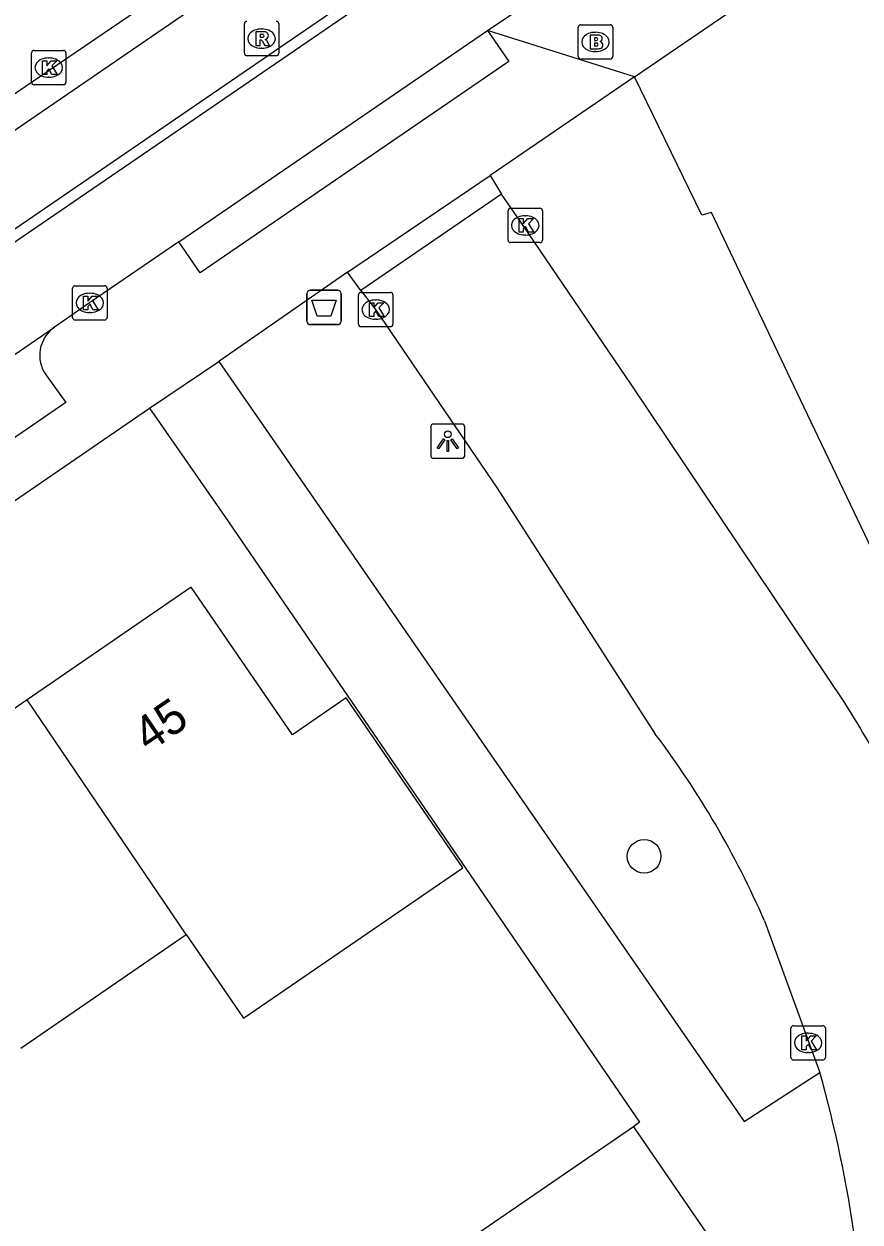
# Model space of a CAD drawing. Extents: x 158087 to 159494, y 382905 to 383981.
# Drawn here: x 158504.79 to 158529.11, y 383533.37 to 383568.21 of the extents above; entities that cross this region are included whole.
import ezdxf

# ---------------------------------------------------------------- set-up
doc = ezdxf.new("R2010")
doc.units = 0
for name, color, linetype in [('IMGEO_Afvalbak', 7, 'Continuous'), ('IMGEO_Boom', 7, 'Continuous'), ('IMGEO_Brandkraan', 7, 'Continuous'), ('IMGEO_Fietspad_gesloten', 7, 'Continuous'), ('IMGEO_Kolk', 7, 'Continuous'), ('IMGEO_Lichtpunt', 7, 'Continuous'), ('IMGEO_Pand', 7, 'Continuous'), ('IMGEO_Pand_nummerreeks', 7, 'Continuous'), ('IMGEO_Rijbaan_lokaal_open', 7, 'Continuous'), ('IMGEO_Rijbaan_regionaal_gesloten', 7, 'Continuous'), ('IMGEO_Rioolput', 7, 'Continuous'), ('IMGEO_Voetpad_open', 7, 'Continuous')]:
    doc.layers.add(name, color=color, linetype=linetype)

msp = doc.modelspace()

# ---------------------------------------------------------------- linework, layer by layer
at = {"layer": 'IMGEO_Afvalbak'}
for p, q in [((158513.022, 383559.564), (158513.022, 383560.364)), ((158513.022, 383560.364), (158513.022, 383559.564)), ((158513.122, 383560.464), (158513.912, 383560.464)), ((158513.912, 383560.464), (158513.122, 383560.464)), ((158514.012, 383560.364), (158514.012, 383559.564)), ((158514.012, 383559.564), (158514.012, 383560.364)), ((158513.912, 383559.464), (158513.122, 383559.464)), ((158513.122, 383559.464), (158513.912, 383559.464))]:
    msp.add_line(p, q, dxfattribs=at)
msp.add_lwpolyline([(158513.165, 383560.178), (158513.869, 383560.178), (158513.72, 383559.708), (158513.314, 383559.708), (158513.165, 383560.178)], dxfattribs=at)
for centre, start, end in [((158513.122, 383560.364), 90, 180), ((158513.122, 383560.364), 90, 180), ((158513.912, 383560.364), 0, 90), ((158513.912, 383560.364), 360, 90), ((158513.122, 383559.564), 180, 270), ((158513.122, 383559.564), 180, 270), ((158513.912, 383559.564), 270, 0), ((158513.912, 383559.564), 270, 0)]:
    msp.add_arc(centre, 0.1, start, end, dxfattribs=at)
at = {"layer": 'IMGEO_Boom'}
msp.add_circle((158522.827, 383544.002), 0.489, dxfattribs=at)
at = {"layer": 'IMGEO_Brandkraan'}
for p, q in [((158520.987, 383568.186), (158521.839, 383568.186)), ((158520.912, 383567.26), (158520.912, 383568.112)), ((158521.4, 383567.966), (158521.425, 383567.966)), ((158521.913, 383568.112), (158521.913, 383567.26)), ((158521.839, 383567.186), (158520.987, 383567.186)), ((158521.423, 383567.406), (158521.398, 383567.406))]:
    msp.add_line(p, q, dxfattribs=at)
for points in [[(158520.987, 383568.186), (158521.839, 383568.186)], [(158520.912, 383567.26), (158520.912, 383568.112)], [(158521.26, 383567.886), (158521.26, 383567.486), (158521.473, 383567.486)], [(158521.491, 383567.886), (158521.26, 383567.886)], [(158521.913, 383568.112), (158521.913, 383567.26)], [(158521.439, 383567.805), (158521.385, 383567.805), (158521.385, 383567.729)], [(158521.385, 383567.729), (158521.438, 383567.729)], [(158521.447, 383567.653), (158521.385, 383567.653), (158521.385, 383567.572)], [(158521.385, 383567.572), (158521.447, 383567.572)], [(158521.839, 383567.186), (158520.987, 383567.186)]]:
    msp.add_lwpolyline(points, dxfattribs=at)
for centre, radius, start, end in [((158520.989, 383568.11), 0.0765, 91.552, 178.448), ((158520.989, 383568.11), 0.0765, 91.552, 178.448), ((158521.837, 383568.11), 0.0765, 1.552, 88.448), ((158521.837, 383568.11), 0.0765, 1.552, 88.448), ((158521.495, 383567.741), 0.145, 59.4692, 91.5367), ((158521.52, 383567.788), 0.0922, 285.5137, 58.1501), ((158521.44, 383567.767), 0.0379, 267.8285, 90.9355), ((158521.448, 383567.612), 0.0404, 269.8759, 90.5077), ((158521.479, 383567.737), 0.251, 268.6676, 293.5347), ((158521.525, 383567.596), 0.105, 301.3115, 78.989), ((158520.989, 383567.262), 0.0765, 181.552, 268.448), ((158520.989, 383567.262), 0.0765, 181.552, 268.448), ((158521.837, 383567.262), 0.0765, 271.552, 358.448), ((158521.837, 383567.262), 0.0765, 271.552, 358.448)]:
    msp.add_arc(centre, radius, start, end, dxfattribs=at)
for centre, major_axis, ratio, start_param, end_param in [((158521.399, 383567.686), (-0.387, 0.002), 0.722429, 4.712389, 7.853982), ((158521.424, 383567.686), (-0.39, 0.002), 0.717154, 1.570796, 4.712389)]:
    msp.add_ellipse(centre, major_axis=major_axis, ratio=ratio, start_param=start_param, end_param=end_param, dxfattribs=at)
at = {"layer": 'IMGEO_Fietspad_gesloten'}
for points in [[(158446.621, 383522.245), (158446.476, 383522.514), (158500, 383559.162), (158541.26, 383587.412), (158544.075, 383589.339), (158618.844, 383640.502), (158640.443, 383655.157), (158646.899, 383659.567), (158648.236, 383660.378)], [(158427.133, 383512.095), (158434.999, 383517.487), (158500, 383562.025), (158542.712, 383591.29), (158544.359, 383592.419), (158616.779, 383641.989), (158643.219, 383659.898)]]:
    msp.add_lwpolyline(points, dxfattribs=at)
at = {"layer": 'IMGEO_Kolk'}
for p, q in [((158505.01, 383566.514), (158505.01, 383567.366)), ((158505.085, 383567.44), (158505.937, 383567.44)), ((158505.498, 383567.22), (158505.523, 383567.22)), ((158506.011, 383567.366), (158506.011, 383566.514)), ((158505.521, 383566.66), (158505.496, 383566.66)), ((158505.937, 383566.44), (158505.085, 383566.44)), ((158518.87, 383561.925), (158518.87, 383562.777)), ((158518.945, 383562.851), (158519.797, 383562.851)), ((158519.358, 383562.631), (158519.383, 383562.631)), ((158519.871, 383562.777), (158519.871, 383561.925)), ((158519.381, 383562.071), (158519.356, 383562.071)), ((158519.797, 383561.851), (158518.945, 383561.851)), ((158506.205, 383559.671), (158506.205, 383560.523)), ((158506.28, 383560.597), (158507.132, 383560.597)), ((158507.206, 383560.523), (158507.206, 383559.671)), ((158506.693, 383560.377), (158506.718, 383560.377)), ((158514.519, 383559.476), (158514.519, 383560.328)), ((158514.594, 383560.402), (158515.446, 383560.402)), ((158515.007, 383560.182), (158515.032, 383560.182)), ((158515.52, 383560.328), (158515.52, 383559.476)), ((158507.132, 383559.597), (158506.28, 383559.597)), ((158506.716, 383559.817), (158506.691, 383559.817)), ((158515.03, 383559.622), (158515.005, 383559.622)), ((158515.446, 383559.402), (158514.594, 383559.402)), ((158527.097, 383538.15), (158527.097, 383539.002)), ((158527.172, 383539.076), (158528.024, 383539.076)), ((158528.098, 383539.002), (158528.098, 383538.15)), ((158527.585, 383538.856), (158527.61, 383538.856)), ((158527.608, 383538.296), (158527.583, 383538.296)), ((158528.024, 383538.076), (158527.172, 383538.076))]:
    msp.add_line(p, q, dxfattribs=at)
for points in [[(158505.01, 383566.514), (158505.01, 383567.366)], [(158505.085, 383567.44), (158505.937, 383567.44)], [(158505.331, 383567.14), (158505.454, 383567.14), (158505.454, 383566.989), (158505.584, 383567.14), (158505.748, 383567.14), (158505.602, 383566.989), (158505.755, 383566.74), (158505.603, 383566.74), (158505.518, 383566.904), (158505.454, 383566.837), (158505.454, 383566.74), (158505.331, 383566.74), (158505.331, 383567.14)], [(158506.011, 383567.366), (158506.011, 383566.514)], [(158505.937, 383566.44), (158505.085, 383566.44)], [(158518.87, 383561.925), (158518.87, 383562.777)], [(158518.945, 383562.851), (158519.797, 383562.851)], [(158519.871, 383562.777), (158519.871, 383561.925)], [(158519.191, 383562.551), (158519.314, 383562.551), (158519.314, 383562.4), (158519.444, 383562.551), (158519.608, 383562.551), (158519.462, 383562.4), (158519.615, 383562.151), (158519.463, 383562.151), (158519.378, 383562.315), (158519.314, 383562.248), (158519.314, 383562.151), (158519.191, 383562.151), (158519.191, 383562.551)], [(158519.797, 383561.851), (158518.945, 383561.851)], [(158506.205, 383559.671), (158506.205, 383560.523)], [(158506.28, 383560.597), (158507.132, 383560.597)], [(158507.206, 383560.523), (158507.206, 383559.671)], [(158506.526, 383560.297), (158506.649, 383560.297), (158506.649, 383560.146), (158506.779, 383560.297), (158506.943, 383560.297), (158506.797, 383560.146), (158506.95, 383559.897), (158506.798, 383559.897), (158506.713, 383560.061), (158506.649, 383559.994), (158506.649, 383559.897), (158506.526, 383559.897), (158506.526, 383560.297)], [(158514.519, 383559.476), (158514.519, 383560.328)], [(158514.594, 383560.402), (158515.446, 383560.402)], [(158515.52, 383560.328), (158515.52, 383559.476)], [(158514.84, 383560.102), (158514.963, 383560.102), (158514.963, 383559.951), (158515.093, 383560.102), (158515.257, 383560.102), (158515.111, 383559.951), (158515.264, 383559.702), (158515.112, 383559.702), (158515.027, 383559.866), (158514.963, 383559.799), (158514.963, 383559.702), (158514.84, 383559.702), (158514.84, 383560.102)], [(158507.132, 383559.597), (158506.28, 383559.597)], [(158515.446, 383559.402), (158514.594, 383559.402)], [(158527.097, 383538.15), (158527.097, 383539.002)], [(158527.172, 383539.076), (158528.024, 383539.076)], [(158528.098, 383539.002), (158528.098, 383538.15)], [(158527.418, 383538.776), (158527.541, 383538.776), (158527.541, 383538.625), (158527.671, 383538.776), (158527.835, 383538.776), (158527.689, 383538.625), (158527.842, 383538.376), (158527.69, 383538.376), (158527.605, 383538.54), (158527.541, 383538.473), (158527.541, 383538.376), (158527.418, 383538.376), (158527.418, 383538.776)], [(158528.024, 383538.076), (158527.172, 383538.076)]]:
    msp.add_lwpolyline(points, dxfattribs=at)
for centre, start, end in [((158505.087, 383567.364), 91.552, 178.448), ((158505.087, 383567.364), 91.552, 178.448), ((158505.935, 383567.364), 1.552, 88.448), ((158505.935, 383567.364), 1.552, 88.448), ((158505.087, 383566.516), 181.552, 268.448), ((158505.087, 383566.516), 181.552, 268.448), ((158505.935, 383566.516), 271.552, 358.448), ((158505.935, 383566.516), 271.552, 358.448), ((158518.947, 383562.775), 91.552, 178.448), ((158518.947, 383562.775), 91.552, 178.448), ((158519.795, 383562.775), 1.552, 88.448), ((158519.795, 383562.775), 1.552, 88.448), ((158518.947, 383561.927), 181.552, 268.448), ((158518.947, 383561.927), 181.552, 268.448), ((158519.795, 383561.927), 271.552, 358.448), ((158519.795, 383561.927), 271.552, 358.448), ((158506.282, 383560.521), 91.552, 178.448), ((158506.282, 383560.521), 91.552, 178.448), ((158507.13, 383560.521), 1.552, 88.448), ((158507.13, 383560.521), 1.552, 88.448), ((158514.596, 383560.326), 91.552, 178.448), ((158514.596, 383560.326), 91.552, 178.448), ((158515.444, 383560.326), 1.552, 88.448), ((158515.444, 383560.326), 1.552, 88.448), ((158506.282, 383559.673), 181.552, 268.448), ((158506.282, 383559.673), 181.552, 268.448), ((158507.13, 383559.673), 271.552, 358.448), ((158507.13, 383559.673), 271.552, 358.448), ((158514.596, 383559.478), 181.552, 268.448), ((158514.596, 383559.478), 181.552, 268.448), ((158515.444, 383559.478), 271.552, 358.448), ((158515.444, 383559.478), 271.552, 358.448), ((158527.174, 383539), 91.552, 178.448), ((158527.174, 383539), 91.552, 178.448), ((158528.022, 383539), 1.552, 88.448), ((158528.022, 383539), 1.552, 88.448), ((158527.174, 383538.152), 181.552, 268.448), ((158527.174, 383538.152), 181.552, 268.448), ((158528.022, 383538.152), 271.552, 358.448), ((158528.022, 383538.152), 271.552, 358.448)]:
    msp.add_arc(centre, 0.0765, start, end, dxfattribs=at)
for centre, major_axis, ratio, start_param, end_param in [((158505.497, 383566.94), (-0.387, 0.002), 0.722429, 4.712389, 7.853982), ((158505.522, 383566.94), (-0.39, 0.002), 0.717154, 1.570796, 4.712389), ((158519.357, 383562.351), (-0.387, 0.002), 0.722429, 4.712389, 7.853982), ((158519.382, 383562.351), (-0.39, 0.002), 0.717154, 1.570796, 4.712389), ((158506.692, 383560.097), (-0.387, 0.002), 0.722429, 4.712389, 7.853982), ((158506.717, 383560.097), (-0.39, 0.002), 0.717154, 1.570796, 4.712389), ((158515.006, 383559.902), (-0.387, 0.002), 0.722429, 4.712389, 7.853982), ((158515.031, 383559.902), (-0.39, 0.002), 0.717154, 1.570796, 4.712389), ((158527.584, 383538.576), (-0.387, 0.002), 0.722429, 4.712389, 7.853982), ((158527.609, 383538.576), (-0.39, 0.002), 0.717154, 1.570796, 4.712389)]:
    msp.add_ellipse(centre, major_axis=major_axis, ratio=ratio, start_param=start_param, end_param=end_param, dxfattribs=at)
at = {"layer": 'IMGEO_Lichtpunt'}
for p, q in [((158516.619, 383556.479), (158516.619, 383555.672)), ((158516.619, 383556.479), (158516.619, 383555.672)), ((158517.521, 383556.574), (158516.713, 383556.574)), ((158517.521, 383556.574), (158516.713, 383556.574)), ((158517.615, 383555.672), (158517.615, 383556.479)), ((158517.615, 383555.672), (158517.615, 383556.479)), ((158516.713, 383555.578), (158517.521, 383555.578)), ((158516.713, 383555.578), (158517.521, 383555.578))]:
    msp.add_line(p, q, dxfattribs=at)
for points in [[(158516.993, 383556.143), (158517.032, 383556.115), (158516.844, 383555.853), (158516.806, 383555.88), (158516.993, 383556.143)], [(158517.095, 383556.095), (158517.142, 383556.095), (158517.142, 383555.773), (158517.095, 383555.773), (158517.095, 383556.095)], [(158517.205, 383556.115), (158517.243, 383556.142), (158517.43, 383555.88), (158517.391, 383555.852), (158517.205, 383556.115)]]:
    msp.add_lwpolyline(points, dxfattribs=at)
msp.add_circle((158517.118, 383556.277), 0.0994, dxfattribs=at)
for centre, start, end in [((158516.713, 383556.479), 90, 180), ((158516.713, 383556.479), 90, 180), ((158517.521, 383556.479), 0, 90), ((158517.521, 383556.479), 0, 90), ((158516.713, 383555.672), 180, 270), ((158516.713, 383555.672), 180, 270), ((158517.521, 383555.672), 270, 0), ((158517.521, 383555.672), 270, 360)]:
    msp.add_arc(centre, 0.0946, start, end, dxfattribs=at)
at = {"layer": 'IMGEO_Pand'}
for points in [[(158509.511, 383541.723), (158511.18, 383539.29), (158517.558, 383543.666), (158514.164, 383548.613), (158512.597, 383547.538), (158509.655, 383551.826), (158504.88, 383548.55)], [(158504.88, 383548.55), (158500.07, 383545.251)], [(158509.511, 383541.723), (158504.88, 383548.55)], [(158504.701, 383538.423), (158509.511, 383541.723)], [(158522.514, 383536.135), (158516.285, 383531.856)], [(158522.514, 383536.135), (158525.084, 383532.394), (158524.25, 383531.821)]]:
    msp.add_lwpolyline(points, dxfattribs=at)
at = {"layer": 'IMGEO_Rijbaan_lokaal_open'}
for points in [[(158446.621, 383522.245), (158500, 383558.782), (158541.457, 383587.159), (158544.259, 383589.076), (158619.029, 383640.224), (158640.621, 383654.875), (158646.837, 383659.134)], [(158518.272, 383568.017), (158520.325, 383569.401), (158527.122, 383574.06)], [(158509.297, 383561.87), (158518.272, 383568.017)], [(158518.676, 383563.263), (158514.589, 383560.459)], [(158528.664, 383548.462), (158522.459, 383557.713), (158519.31, 383562.35), (158518.676, 383563.263)], [(158509.297, 383561.87), (158506.701, 383560.098), (158505.676, 383559.389)], [(158514.589, 383560.459), (158515.017, 383559.903), (158518.554, 383554.711), (158523.151, 383547.556)], [(158481.262, 383542.708), (158491.218, 383549.491), (158500, 383555.503), (158505.676, 383559.389)], [(158526.329, 383542.122), (158527.938, 383537.716)]]:
    msp.add_lwpolyline(points, dxfattribs=at)
for centre, radius, start, end in [((158505.549, 383533.736), 27.408, 21.4448, 32.5005), ((158501.715, 383531.373), 26.859, 23.5908, 37.0505), ((158492.897, 383527.841), 36.406, 7.8814, 15.7386)]:
    msp.add_arc(centre, radius, start, end, dxfattribs=at)
at = {"layer": 'IMGEO_Rijbaan_regionaal_gesloten'}
msp.add_lwpolyline([(158609.643, 383637.826), (158596.373, 383628.777), (158581.924, 383618.931), (158567.48, 383609.075), (158549.745, 383596.961), (158545.402, 383594.03), (158542.284, 383591.903), (158520.007, 383576.707), (158505.553, 383566.876), (158500, 383563.101), (158493.571, 383558.73), (158476.685, 383547.207), (158462.204, 383537.344), (158446.926, 383526.907), (158434.349, 383518.331)], dxfattribs=at)
at = {"layer": 'IMGEO_Rioolput'}
for p, q in [((158511.202, 383567.357), (158511.202, 383568.209)), ((158512.203, 383568.209), (158512.203, 383567.357)), ((158511.69, 383568.063), (158511.715, 383568.063)), ((158511.713, 383567.503), (158511.688, 383567.503)), ((158512.129, 383567.283), (158511.277, 383567.283))]:
    msp.add_line(p, q, dxfattribs=at)
for points in [[(158511.202, 383567.357), (158511.202, 383568.209)], [(158512.203, 383568.209), (158512.203, 383567.357)], [(158511.791, 383567.981), (158511.539, 383567.983), (158511.539, 383567.583)], [(158511.717, 383567.902), (158511.663, 383567.902), (158511.663, 383567.821)], [(158511.539, 383567.583), (158511.663, 383567.583), (158511.663, 383567.745), (158511.674, 383567.745)], [(158511.663, 383567.821), (158511.715, 383567.821)], [(158511.721, 383567.716), (158511.792, 383567.583), (158511.932, 383567.583), (158511.867, 383567.709)], [(158512.129, 383567.283), (158511.277, 383567.283)]]:
    msp.add_lwpolyline(points, dxfattribs=at)
for centre, radius, start, end in [((158511.279, 383568.207), 0.0765, 91.552, 178.448), ((158511.279, 383568.207), 0.0765, 91.552, 178.448), ((158512.127, 383568.207), 0.0765, 1.552, 88.448), ((158512.127, 383568.207), 0.0765, 1.552, 88.448), ((158511.723, 383567.806), 0.0964, 77.0061, 93.1865), ((158511.737, 383567.863), 0.0378, 276.6634, 79.6772), ((158511.79, 383567.871), 0.109, 350.3612, 89.416), ((158511.788, 383567.871), 0.112, 277.5842, 350.9817), ((158511.673, 383567.692), 0.0533, 26.0293, 88.6989), ((158511.699, 383568.01), 0.19, 274.7715, 282.9687), ((158511.772, 383567.656), 0.108, 29.5134, 73.7905), ((158511.279, 383567.359), 0.0765, 181.552, 268.448), ((158511.279, 383567.359), 0.0765, 181.552, 268.448), ((158512.127, 383567.359), 0.0765, 271.552, 358.448), ((158512.127, 383567.359), 0.0765, 271.552, 358.448)]:
    msp.add_arc(centre, radius, start, end, dxfattribs=at)
for centre, major_axis, ratio, start_param, end_param in [((158511.689, 383567.783), (-0.387, 0.002), 0.722429, 4.712389, 7.853982), ((158511.714, 383567.783), (-0.39, 0.002), 0.717154, 1.570796, 4.712389)]:
    msp.add_ellipse(centre, major_axis=major_axis, ratio=ratio, start_param=start_param, end_param=end_param, dxfattribs=at)
at = {"layer": 'IMGEO_Voetpad_open'}
for points in [[(158522.545, 383566.673), (158546.401, 383582.959), (158547.843, 383583.945), (158548.236, 383584.214)], [(158518.272, 383568.017), (158518.888, 383567.118), (158509.913, 383560.971), (158509.297, 383561.87)], [(158522.545, 383566.673), (158518.272, 383568.017)], [(158522.545, 383566.673), (158518.351, 383563.801)], [(158535.582, 383540.092), (158527.266, 383557.496), (158524.784, 383562.729), (158524.505, 383562.65), (158522.545, 383566.673)], [(158514.203, 383560.987), (158518.351, 383563.801)], [(158518.351, 383563.801), (158518.676, 383563.263)], [(158514.203, 383560.987), (158510.46, 383558.395)], [(158514.589, 383560.459), (158514.203, 383560.987)], [(158508.446, 383557.036), (158510.46, 383558.395)], [(158510.46, 383558.395), (158513.474, 383554.035), (158525.74, 383536.287), (158527.112, 383537.179), (158527.469, 383537.411), (158527.938, 383537.716)], [(158505.432, 383557.993), (158506.012, 383557.202), (158500.396, 383553.351), (158500, 383553.914), (158499.705, 383554.334)], [(158482.733, 383539.419), (158500, 383551.249), (158508.446, 383557.036)], [(158508.446, 383557.036), (158510.636, 383553.886), (158522.697, 383536.266), (158522.514, 383536.135)]]:
    msp.add_lwpolyline(points, dxfattribs=at)
msp.add_arc((158506.252, 383558.569), 1.002, 125.0911, 215.0803, dxfattribs=at)

# ---------------------------------------------------------------- texts
at = {"layer": 'IMGEO_Pand_nummerreeks'}
msp.add_text('45', height=1, rotation=34.4492, dxfattribs=at).set_placement((158508.419, 383547.001))

doc.saveas('drawing.dxf')
